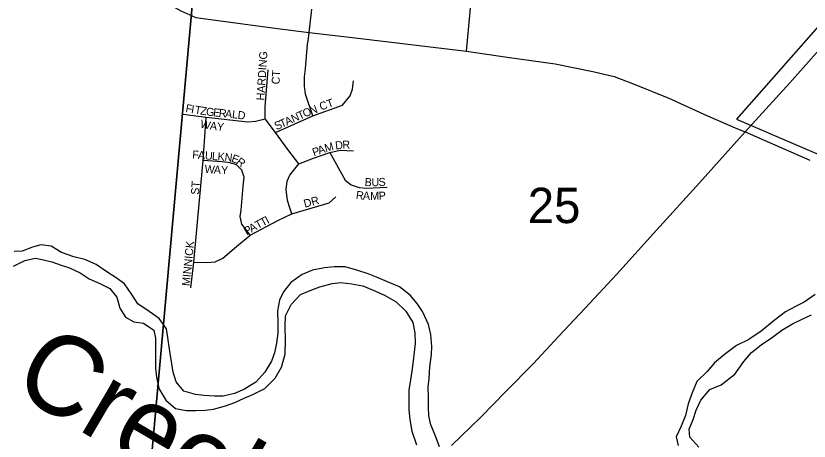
# Model space of a CAD drawing. Extents: x 0 to 1064, y 0 to 440.
# Drawn here: x 169.43 to 184.46, y 365.51 to 373.57 of the extents above; entities that cross this region are included whole.
import ezdxf

# ---------------------------------------------------------------- set-up
doc = ezdxf.new("R2010")
doc.units = 0
for name, color, linetype in [('GM_X_City_Street', 7, 'Continuous'), ('GM_X_City_Street_Text', 7, 'Continuous'), ('GM_X_Corporation', 7, 'Continuous'), ('GM_X_Interstate_Route', 7, 'Continuous'), ('GM_X_Minor_River', 7, 'Continuous'), ('GM_X_Minor_River_Text', 7, 'Continuous'), ('GM_X_Section', 7, 'Continuous'), ('GM_X_Section_Text', 7, 'Continuous')]:
    doc.layers.add(name, color=color, linetype=linetype)

msp = doc.modelspace()

# ---------------------------------------------------------------- linework, layer by layer
at = {"layer": 'GM_X_City_Street'}
for points in [[(177.972, 372.901), (178.038, 373.651), (178.054, 373.818), (178.127, 374.688), (178.298, 376.298), (178.384, 377.33), (178.348, 377.447), (178.252, 377.579), (177.953, 377.945), (177.363, 378.646), (177.238, 378.803), (177.146, 378.959), (177.305, 381.015), (177.36, 381.603), (177.415, 381.702), (177.591, 381.94), (177.699, 382.083), (177.91, 382.346), (177.943, 382.419), (177.965, 382.557), (178.014, 383.238)], [(161.515, 379.598), (162.682, 378.906), (163.911, 378.161), (164.612, 377.807), (165.523, 377.313), (168.266, 375.904), (168.882, 375.589), (170.126, 374.923), (171.448, 374.24), (172.31, 373.804), (172.559, 373.667), (172.84, 373.543), (174.387, 373.333), (174.992, 373.255), (175.861, 373.155), (177.972, 372.901), (178.741, 372.789), (179.647, 372.661), (180.36, 372.518), (180.767, 372.42), (181.114, 372.292), (181.801, 372.009), (182.536, 371.675), (183.103, 371.432)], [(174.97, 373.092), (174.992, 373.255), (175.043, 373.696)], [(175.061, 371.68), (174.919, 372.088), (174.898, 372.24), (174.904, 372.415), (174.922, 372.567), (174.961, 373.033), (174.97, 373.092)], [(174.793, 370.766), (174.586, 371.042), (174.355, 371.364), (174.159, 371.623), (174.155, 371.846), (174.211, 372.552)], [(174.355, 371.364), (175.061, 371.68), (175.622, 371.882), (175.767, 372.058), (175.81, 372.18), (175.832, 372.338)], [(172.605, 371.711), (173.039, 371.651), (173.829, 371.565), (173.972, 371.576), (174.159, 371.623)], [(172.748, 368.417), (172.803, 368.903), (172.98, 370.833), (173.039, 371.651)], [(183.103, 371.432), (183.248, 371.371), (184.469, 370.838)], [(174.66, 369.823), (174.622, 369.934), (174.577, 370.07), (174.555, 370.279), (174.572, 370.437), (174.625, 370.554), (174.793, 370.766), (175.073, 370.874), (175.383, 370.984), (175.577, 371.027), (175.83, 371.011)], [(175.383, 370.984), (175.673, 370.459), (175.783, 370.368), (175.938, 370.318), (176.07, 370.304), (176.468, 370.326)], [(173.869, 369.415), (173.716, 369.622), (173.684, 369.767), (173.699, 369.89), (173.74, 370.344), (173.757, 370.516), (173.716, 370.646), (173.615, 370.749), (173.495, 370.785), (173.344, 370.804), (172.98, 370.833)], [(172.803, 368.903), (173.042, 368.895), (173.209, 368.909), (173.355, 368.978), (173.612, 369.203), (173.869, 369.415), (174.399, 369.696), (174.66, 369.823), (175.371, 370.029), (175.493, 370.145)]]:
    msp.add_lwpolyline(points, dxfattribs=at)
at = {"layer": 'GM_X_Corporation'}
msp.add_lwpolyline([(188.246, 377.485), (183.081, 371.615), (186.614, 370.096)], dxfattribs=at)
at = {"layer": 'GM_X_Interstate_Route'}
for points in [[(183.248, 371.371), (184.09, 372.303), (184.947, 373.263), (185.779, 374.157), (186.558, 375.015)], [(177.685, 365.428), (178.236, 365.963), (178.714, 366.451), (179.241, 366.986), (179.712, 367.493), (180.215, 368.035), (180.817, 368.678), (181.569, 369.513), (182.382, 370.407), (183.248, 371.371)]]:
    msp.add_lwpolyline(points, dxfattribs=at)
at = {"layer": 'GM_X_Minor_River'}
for points in [[(177.262, 366.698), (177.274, 366.923), (177.304, 367.153), (177.314, 367.305), (177.296, 367.53), (177.252, 367.72), (177.137, 367.966), (177.038, 368.12), (176.903, 368.276), (176.701, 368.439), (176.472, 368.53), (176.298, 368.607), (176.106, 368.685), (175.914, 368.744), (175.673, 368.817), (175.461, 368.817), (175.278, 368.797), (175.052, 368.754), (174.856, 368.668), (174.64, 368.521), (174.502, 368.343), (174.425, 368.186), (174.389, 367.981), (174.395, 367.75), (174.396, 367.561), (174.373, 367.367), (174.332, 367.186), (174.273, 367.029), (174.147, 366.82), (173.978, 366.63), (173.762, 366.495), (173.578, 366.415), (173.358, 366.366), (173.194, 366.364), (172.994, 366.375), (172.837, 366.397), (172.614, 366.458), (172.473, 366.637), (172.411, 366.821), (172.391, 366.974), (172.365, 367.132), (172.339, 367.297), (172.313, 367.474), (172.287, 367.639), (172.147, 367.837), (171.962, 367.969), (171.747, 368.114), (171.631, 368.294), (171.49, 368.492), (171.335, 368.605), (171.174, 368.706), (170.954, 368.858), (170.744, 368.954), (170.533, 369.008), (170.298, 369.087), (170.101, 369.208), (169.908, 369.231), (169.749, 369.186), (169.553, 369.112), (169.401, 369.104)], [(169.387, 368.831), (169.602, 368.935), (169.804, 368.978), (169.961, 368.95), (170.118, 368.909), (170.292, 368.85)], [(170.292, 368.85), (170.448, 368.798), (170.652, 368.701), (170.825, 368.587), (171.023, 368.497), (171.215, 368.407), (171.344, 368.24), (171.405, 368.032), (171.51, 367.859), (171.672, 367.776), (171.853, 367.747), (172.05, 367.614), (172.082, 367.462), (172.078, 367.304), (172.079, 367.091), (172.079, 366.89), (172.099, 366.726), (172.142, 366.512), (172.276, 366.29), (172.46, 366.133), (172.659, 366.092), (172.841, 366.093), (173.017, 366.101), (173.176, 366.121), (173.402, 366.182), (173.579, 366.245), (173.757, 366.325), (173.923, 366.394), (174.151, 366.51), (174.344, 366.705), (174.465, 366.915), (174.538, 367.162), (174.544, 367.418), (174.533, 367.685), (174.544, 367.886), (174.647, 368.102), (174.828, 368.292), (175.037, 368.378), (175.19, 368.434), (175.422, 368.502), (175.58, 368.516), (175.798, 368.492), (176.003, 368.456), (176.201, 368.372), (176.417, 368.276), (176.638, 368.149), (176.822, 367.974), (176.95, 367.758), (176.993, 367.562), (176.994, 367.362), (176.978, 367.198), (176.961, 367.034), (176.932, 366.841), (176.909, 366.671), (176.88, 366.477), (176.876, 366.325), (176.876, 366.107), (176.896, 365.924), (176.933, 365.704), (177.023, 365.44)], [(184.572, 368.294), (184.362, 368.148), (184.202, 368.061), (184.012, 367.962), (183.795, 367.797), (183.553, 367.597), (183.318, 367.439), (183.085, 367.323), (182.856, 367.153), (182.664, 366.993), (182.526, 366.833), (182.333, 366.643), (182.242, 366.427), (182.17, 366.222), (182.116, 365.998), (182.032, 365.794), (181.942, 365.595), (181.98, 365.43)], [(182.578, 366.491), (182.792, 366.577), (183.052, 366.783), (183.223, 367.022), (183.367, 367.194), (183.552, 367.335), (183.762, 367.482), (183.942, 367.617), (184.145, 367.734), (184.342, 367.832), (184.502, 367.907)], [(177.459, 365.405), (177.374, 365.626), (177.294, 365.822), (177.256, 365.994), (177.248, 366.158), (177.247, 366.346), (177.246, 366.535), (177.262, 366.698)], [(182.367, 365.396), (182.196, 365.589), (182.188, 365.741), (182.259, 365.922), (182.319, 366.096), (182.409, 366.289), (182.578, 366.491)]]:
    msp.add_lwpolyline(points, dxfattribs=at)
at = {"layer": 'GM_X_Section'}
for points in [[(173.24, 378.953), (171.779, 362.681), (154.997, 363.776), (155.935, 373.677), (156.378, 374.577), (156.573, 375.555), (156.756, 375.891), (157.25, 376.081), (157.673, 376.303), (158.214, 376.674), (158.798, 377.128), (159.365, 377.596), (159.885, 378.1), (160.442, 378.683), (160.665, 378.927), (160.889, 379.256), (161.065, 379.537), (161.194, 379.638)], [(190.108, 377.348), (188.579, 361.283), (171.779, 362.681), (173.24, 378.953)]]:
    msp.add_lwpolyline(points, close=True, dxfattribs=at)

# ---------------------------------------------------------------- texts
at = {"layer": 'GM_X_City_Street_Text'}
for s, height, rotation, p in [('HARDING', 0.1515, 86.3658, (174.141, 371.965)), ('CT', 0.1515, 86.8215, (174.428, 372.27)), ('CT', 0.1515, 19.432, (175.214, 371.776)), ('F', 0.152, 350.5601, (172.641, 371.751)), ('I', 0.152, 350.5161, (172.746, 371.733)), ('T', 0.152, 350.5736, (172.812, 371.722)), ('Z', 0.152, 350.9864, (172.919, 371.705)), ('N', 0.152, 20.0317, (175.026, 371.696)), ('G', 0.152, 353.1306, (173.03, 371.687)), ('E', 0.152, 353.9032, (173.165, 371.671)), ('R', 0.152, 353.869, (173.271, 371.66)), ('A', 0.152, 353.8765, (173.39, 371.647)), ('L', 0.152, 353.9032, (173.523, 371.633)), ('D', 0.152, 353.8674, (173.629, 371.621)), ('N', 0.152, 24.2377, (174.688, 371.544)), ('T', 0.152, 24.2652, (174.809, 371.599)), ('O', 0.152, 23.8959, (174.906, 371.643)), ('W', 0.152, 347.2852, (172.915, 371.459)), ('A', 0.152, 353.9663, (173.103, 371.418)), ('Y', 0.152, 354.4845, (173.237, 371.403)), ('S', 0.152, 24.2676, (174.371, 371.402)), ('T', 0.152, 24.2066, (174.469, 371.446)), ('A', 0.152, 24.2739, (174.566, 371.49)), ('A', 0.152, 19.5243, (175.181, 370.943)), ('M', 0.152, 15.9404, (175.304, 370.987)), ('D', 0.152, 6.9244, (175.491, 371.038)), ('R', 0.152, 1.1657, (175.619, 371.054)), ('F', 0.152, 355.5154, (172.771, 370.871)), ('A', 0.152, 355.4923, (172.878, 370.863)), ('U', 0.152, 355.4923, (173.011, 370.852)), ('L', 0.152, 355.5331, (173.144, 370.842)), ('K', 0.152, 355.5331, (173.25, 370.834)), ('N', 0.152, 353.5174, (173.381, 370.823)), ('E', 0.152, 340.5024, (173.505, 370.81)), ('P', 0.152, 19.4976, (175.08, 370.908)), ('R', 0.152, 322.4936, (173.595, 370.781)), ('W', 0.152, 355.2866, (173.004, 370.598)), ('A', 0.152, 356.1198, (173.179, 370.584)), ('Y', 0.152, 358.484, (173.319, 370.574)), ('B', 0.152, 356.5979, (176.037, 370.349)), ('U', 0.152, 1.897, (176.172, 370.342)), ('S', 0.152, 2.1272, (176.306, 370.346)), ('ST', 0.1515, 86.4271, (172.901, 370.178)), ('R', 0.152, 352.155, (175.868, 370.107)), ('A', 0.152, 357.8535, (176.004, 370.089)), ('M', 0.152, 0.8601, (176.146, 370.084)), ('P', 0.152, 2.1272, (176.309, 370.086)), ('DR', 0.1515, 15.5147, (174.909, 369.935)), ('T', 0.152, 27.9825, (174.108, 369.577)), ('I', 0.152, 27.9979, (174.203, 369.627)), ('P', 0.152, 30.4295, (173.806, 369.41)), ('A', 0.152, 28.2371, (173.897, 369.464)), ('T', 0.152, 27.9825, (174.014, 369.527)), ('MINNICK', 0.1515, 84.3824, (172.728, 368.446))]:
    msp.add_text(s, height=height, rotation=rotation, dxfattribs=at).set_placement(p)
at = {"layer": 'GM_X_Minor_River_Text'}
msp.add_text('Creek', height=1.5153, rotation=329.6439, dxfattribs=at).set_placement((169.315, 366.486))
at = {"layer": 'GM_X_Section_Text'}
msp.add_text('25', height=0.6697, rotation=0, dxfattribs=at).set_placement((179.13, 369.644))

doc.saveas('drawing.dxf')
